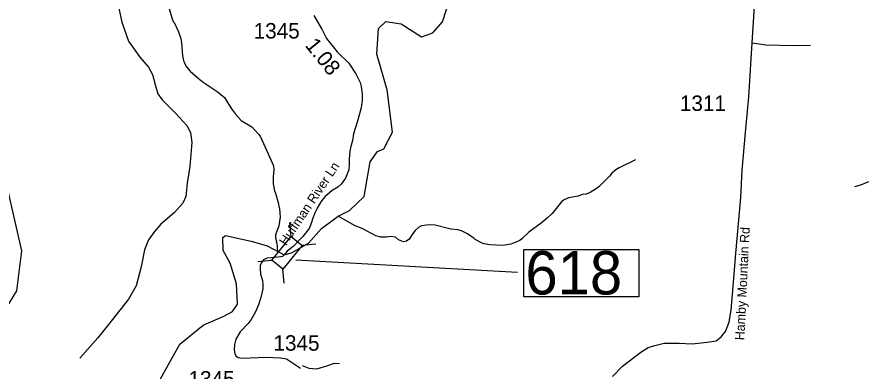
# Model space of a CAD drawing. Extents: x 1248224 to 1454986, y 825081 to 985870.
# Drawn here: x 1324260 to 1331099, y 888434 to 891293 of the extents above; entities that cross this region are included whole.
import ezdxf

# ---------------------------------------------------------------- set-up
doc = ezdxf.new("R2010")
doc.units = 0
for name, color, linetype in [('Exist Hydrographic Creek Single Shore', 7, 'Continuous'), ('Exist Hydrographic Misc Water Feature', 7, 'Continuous'), ('Exist Road Non-System Type 51', 7, 'Continuous'), ('Exist Road Secondary Mileage Hundredths English Label', 7, 'Continuous'), ('Exist Road Secondary Structure Standard Bridge CELL', 7, 'Continuous'), ('Exist Road Secondary Structure Standard Bridge Number Label', 7, 'Continuous'), ('Exist Road Secondary Type 51 Attributed', 7, 'Continuous'), ('Exist Road Secondary Type 51 Label', 7, 'Continuous'), ('Exist Road Secondary Type 51 Number Label', 7, 'Continuous')]:
    doc.layers.add(name, color=color, linetype=linetype)

msp = doc.modelspace()

# ---------------------------------------------------------------- linework, layer by layer
at = {"layer": 'Exist Hydrographic Creek Single Shore'}
for points in [[(1326416.1, 889370.9), (1326477.1, 889387), (1326613.5, 889465), (1326717.7, 889583.7), (1326853.3, 889684.2), (1326943.4, 889729.2), (1327062.3, 889841.7), (1327110.4, 890123.1), (1327171.4, 890207.3), (1327221.3, 890229.2), (1327291.4, 890362.4), (1327249.3, 890704.6), (1327164.3, 890992), (1327177.4, 891198.5), (1327237.3, 891256.4), (1327361.4, 891237.5), (1327526.4, 891132.5), (1327618.3, 891163.4), (1327695.3, 891253.8), (1327731.4, 891361.4)], [(1324639.3, 887470.9), (1324545.9, 887648.4), (1324153.7, 888095.4), (1323856.3, 888248.3), (1323744.3, 888427.7), (1323771.3, 888542.1), (1323901.3, 888739.8), (1324198.4, 888983.3), (1324259.4, 889080.5), (1324300.3, 889404.7), (1324186.3, 889899.4), (1324169.3, 890218.2), (1324113.3, 890327.7), (1323852.3, 890592.3), (1323499.2, 890832.5)], [(1324639.3, 887470.9), (1324927.3, 887698.2), (1325197.4, 887801.2), (1325343.4, 887982), (1325418.3, 888371.1), (1325575.4, 888650.3), (1325762.4, 888804.2), (1325930.3, 888876.3), (1325999.5, 888913.4), (1326041, 888974.3), (1326032.7, 889137.9), (1325980.1, 889304.1), (1325924.7, 889406.7), (1325921.9, 889512), (1325944.1, 889528.6), (1326150.8, 889483.7), (1326280.5, 889443.8), (1326416.1, 889370.9)]]:
    msp.add_lwpolyline(points, dxfattribs=at)
at = {"layer": 'Exist Hydrographic Misc Water Feature'}
for points in [[(1325481.9, 891378.2), (1325509.3, 891285.4), (1325520.6, 891257.1), (1325528.3, 891248.9), (1325564.1, 891171.9), (1325581, 891127.4), (1325587.8, 891087.2), (1325596.7, 890978.9), (1325607.4, 890930.7), (1325628.2, 890890.1), (1325657.3, 890855.3), (1325723.7, 890797.4), (1325762.8, 890766.2), (1325876.7, 890691), (1325935.4, 890641.3), (1325990.9, 890549.7), (1326023.7, 890506.8), (1326070.3, 890457.5), (1326154.8, 890405), (1326211.2, 890345.4), (1326222.8, 890329.1), (1326288.8, 890187.2), (1326330, 890090), (1326333.2, 890058), (1326327.6, 890002.2), (1326328, 889946.2), (1326338.4, 889889.9), (1326347.9, 889869.6), (1326371.5, 889784.9), (1326372.9, 889762.9), (1326378.5, 889748.7), (1326383.3, 889708.7), (1326384.5, 889676.6), (1326374.4, 889604.9), (1326348.4, 889533.7), (1326347.7, 889509.7), (1326354.9, 889481.6), (1326352.8, 889475.6), (1326356.6, 889469.5), (1326363.1, 889397)], [(1329252.7, 890141.5), (1329248.6, 890135.7), (1329120.9, 890075.4), (1329094.3, 890058.2), (1329061.6, 890031.1), (1329042.9, 890007.6), (1328960.5, 889924.1), (1328944.1, 889910.5), (1328887.1, 889876.2), (1328854.7, 889861.1), (1328822.6, 889858), (1328790.2, 889847), (1328711.8, 889831.3), (1328671.3, 889812.4), (1328654.9, 889798.9), (1328580.2, 889705.1), (1328541.1, 889668.3), (1328492, 889627.7), (1328391.9, 889554.6), (1328336.3, 889500.2), (1328320, 889488.7), (1328287.5, 889473.7), (1328247.1, 889458.8), (1328182.8, 889448.6), (1328078.9, 889453.7), (1328031.1, 889461), (1328015.2, 889465.6), (1327960, 889495.1), (1327952.3, 889503.3), (1327897.3, 889540.9), (1327850, 889566.2), (1327818.2, 889575.2), (1327762.3, 889578.7), (1327635.2, 889612.5), (1327587.2, 889613.8), (1327525, 889605.6), (1327500.6, 889592.4), (1327475.8, 889569.1), (1327457.2, 889545.6), (1327425.9, 889498.6), (1327403.5, 889483.2), (1327379.3, 889477.9), (1327339.7, 889493), (1327316.3, 889513.7), (1327300.4, 889518.2), (1327276.4, 889520.8), (1327244.3, 889515.8), (1327196.3, 889515.2), (1327156.5, 889524.3), (1327046.2, 889583.5), (1326990.8, 889607.1), (1326853.3, 889684.2)], [(1331025.4, 889924.3), (1331073.8, 889936.9), (1331138.6, 889965.1)]]:
    msp.add_lwpolyline(points, dxfattribs=at)
at = {"layer": 'Exist Road Non-System Type 51'}
for points in [[(1324912.7, 891928), (1324901.3, 891889.8), (1324893.7, 891828.7), (1324912.7, 891775.2), (1325027.2, 891553.7), (1325065.4, 891439.1), (1325107.3, 891249.3), (1325160.7, 891096.6), (1325252.3, 890966.7), (1325321, 890886.5)], [(1330195.3, 891083.1), (1330304.7, 891068.6), (1330535, 891063.1), (1330665.4, 891065.8)], [(1325321, 890886.5), (1325355.3, 890829.2), (1325378.2, 890737.6), (1325397.3, 890672.7), (1325431.6, 890623), (1325542.3, 890512.3), (1325630.1, 890416.8), (1325660.6, 890359.5), (1325672, 890279.3), (1325656.8, 890084.5), (1325633.9, 889950.9), (1325622.4, 889843.9), (1325599.5, 889790.4), (1325530.8, 889714.1), (1325420.2, 889618.6), (1325370.6, 889561.3), (1325321, 889492.6), (1325290.5, 889412.4), (1325263.8, 889274.9), (1325221.8, 889122.1), (1325160.7, 889015.2), (1325019.6, 888835.7), (1324912.7, 888702), (1324767.7, 888537.8)], [(1326563, 888478.6), (1326616.4, 888455.7), (1326681.3, 888451.9), (1326761.4, 888474.8), (1326822.4, 888497.7), (1326864.4, 888493.9)]]:
    msp.add_lwpolyline(points, dxfattribs=at)
at = {"layer": 'Exist Road Secondary Structure Standard Bridge CELL'}
for p, q in [((1326473.2, 889521), (1326461.6, 889633.5)), ((1326561, 889449.5), (1326673.6, 889461.1)), ((1326203.8, 889317.4), (1326316.4, 889329)), ((1326417.8, 889143.3), (1326406.2, 889255.9))]:
    msp.add_line(p, q, dxfattribs=at)
msp.add_lwpolyline([(1326316.4, 889329), (1326472.8, 889521.3), (1326562.6, 889448.2), (1326406.2, 889255.9)], close=True, dxfattribs=at)
at = {"layer": 'Exist Road Secondary Structure Standard Bridge Number Label'}
msp.add_line((1326511.7, 889332.6), (1328299.7, 889232.8), dxfattribs=at)
msp.add_lwpolyline([(1328352.3, 889416.2), (1329281.3, 889416.2), (1329281.3, 889032.1), (1328352.3, 889032.1)], close=True, dxfattribs=at)
at = {"layer": 'Exist Road Secondary Type 51 Attributed'}
for points in [[(1330195.3, 891083.1), (1330212.8, 891336.6), (1330228.6, 891581.1), (1330243, 891649.7), (1330270.1, 891745.3), (1330311.5, 891841), (1330356.1, 891930.3), (1330421.2, 892067.9), (1330513.6, 892254.4), (1330631.5, 892487.2), (1330680.7, 892585.3), (1330806.6, 892816.5), (1330844.5, 892873.2), (1330893.9, 892927.4), (1330984.7, 893026.2), (1331056.4, 893109.1), (1331081.4, 893152.5)], [(1326657.8, 891305.5), (1326721.5, 891193), (1326759.6, 891118.9), (1326845.8, 891011.4), (1326939.4, 890918.9), (1326996.9, 890833.9), (1327030.6, 890763.9), (1327039.3, 890731.4), (1327046.8, 890671.4), (1327048.1, 890622.4), (1327039.3, 890559.9), (1327005.6, 890442.4), (1326976.9, 890349.9), (1326969.4, 890296.1), (1326955.7, 890246.1), (1326948.2, 890208.6), (1326940.7, 890147.4), (1326943.2, 890100.5), (1326938.2, 890058), (1326913.2, 889991.8), (1326877, 889941.8), (1326849.5, 889918), (1326805.8, 889891.8), (1326745, 889840.1), (1326713.7, 889798.9), (1326683.8, 889748.9), (1326667.5, 889716.4), (1326648.8, 889667.6), (1326635.1, 889623.9), (1326617.6, 889585.1), (1326568.9, 889520.1), (1326489.1, 889439.5), (1326440.4, 889400.7), (1326416.1, 889370.9)], [(1329066.9, 888389.3), (1329148.2, 888473.8), (1329296, 888586.2), (1329356.5, 888622.8), (1329410.7, 888638.8), (1329483.9, 888657.9), (1329606.6, 888657.9), (1329711.7, 888654.7), (1329831.2, 888667.5), (1329904.5, 888678.6), (1329945.9, 888710.5), (1329979.4, 888752), (1330009, 888827.7), (1330026.6, 888926.6), (1330042.5, 889114.7), (1330060, 889352.2), (1330104.5, 889834), (1330115.6, 890055.6), (1330141.2, 890359.1), (1330169.9, 890647.6), (1330195.3, 891083.1)], [(1326416.1, 889370.9), (1326402.5, 889358.2), (1326389.8, 889354.8), (1326338.1, 889351.4), (1326280.5, 889345.7), (1326250.6, 889332), (1326235.6, 889313.2), (1326224.3, 889289.5), (1326223.1, 889260.7), (1326226.8, 889217), (1326241.8, 889164.5), (1326244.4, 889133.7), (1326245.7, 889098.7), (1326229.4, 889026.2), (1326209.5, 888967.4), (1326184.7, 888912.9), (1326149.7, 888850.4), (1326126, 888816.7), (1326062.3, 888750.4), (1326026.1, 888690.4), (1326014.8, 888647.9), (1326012.3, 888604.2), (1326018.6, 888575.4), (1326027.3, 888557.4), (1326044.8, 888542.4), (1326081.1, 888537.4), (1326269.6, 888544.9), (1326387, 888539.9), (1326435.7, 888532.4), (1326550.2, 888456.2)]]:
    msp.add_lwpolyline(points, dxfattribs=at)

# ---------------------------------------------------------------- texts
at = {"layer": 'Exist Road Secondary Mileage Hundredths English Label'}
msp.add_text('1.08', height=125, rotation=309.01358, dxfattribs=at).set_placement((1326579.9, 891061.5))
at = {"layer": 'Exist Road Secondary Structure Standard Bridge Number Label'}
msp.add_text('618', height=350, dxfattribs=at).set_placement((1328364.9, 889051.9))
at = {"layer": 'Exist Road Secondary Type 51 Label'}
for s, rotation, p in [('Huffman River Ln', 56.23538, (1326433.5, 889440.5)), ('Hamby Mountain Rd', 87.21156, (1330132.1, 888681.2))]:
    msp.add_text(s, height=75, rotation=rotation, dxfattribs=at).set_placement(p)
at = {"layer": 'Exist Road Secondary Type 51 Number Label'}
for s, p in [('1345', (1326170.8, 891118.6)), ('1311', (1329612.1, 890534)), ('1345', (1326330.8, 888597.8)), ('1345', (1325645, 888308.4))]:
    msp.add_text(s, height=125, dxfattribs=at).set_placement(p)

doc.saveas('drawing.dxf')
